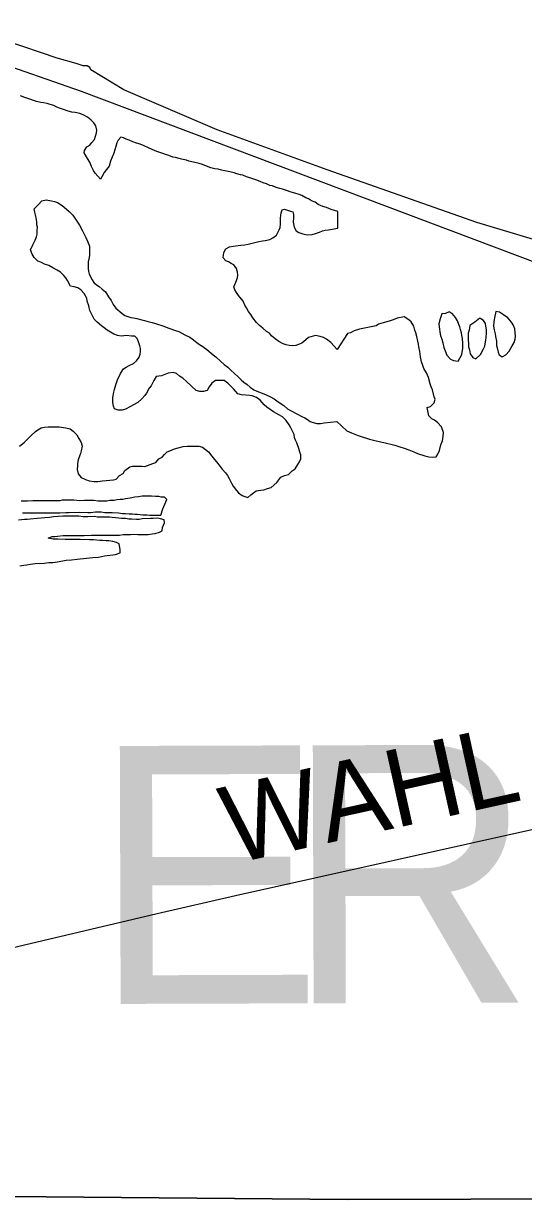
# Model space of a CAD drawing. Extents: x 0 to 34, y 0 to 22.
# Drawn here: x 5.1908 to 5.3743, y 15.4915 to 15.9232 of the extents above; entities that cross this region are included whole.
import ezdxf

# ---------------------------------------------------------------- set-up
doc = ezdxf.new("R2010")
doc.units = 0
for name, color, linetype in [('GM_X_Corporation', 7, 'Continuous'), ('GM_X_County_Road', 7, 'Continuous'), ('GM_X_County_Road_Text', 7, 'Continuous'), ('GM_X_County_Text', 7, 'Continuous'), ('GM_X_Major_Lake', 7, 'Continuous'), ('GM_X_Minor_Lake', 7, 'Continuous')]:
    doc.layers.add(name, color=color, linetype=linetype)

msp = doc.modelspace()

# ---------------------------------------------------------------- linework, layer by layer
at = {"layer": 'GM_X_Corporation'}
for points in [[(5.38169, 15.84285), (5.35716, 15.85017), (5.30223, 15.86959), (5.26187, 15.88424), (5.22763, 15.89889), (5.21554, 15.9063), (5.21511, 15.90706), (5.21418, 15.90766), (5.21273, 15.90766), (5.21009, 15.90859), (5.20311, 15.91047), (5.16555, 15.92324)], [(5.38169, 15.84285), (5.35716, 15.85017), (5.30223, 15.86959), (5.26187, 15.88424), (5.22763, 15.89889), (5.21554, 15.9063), (5.21511, 15.90706), (5.21418, 15.90766), (5.21273, 15.90766), (5.21009, 15.90859), (5.20311, 15.91047), (5.16555, 15.92324)], [(5.989, 15.49334), (5.30969, 15.49153), (4.67388, 15.49716)], [(4.67388, 15.49716), (5.30969, 15.49153), (5.989, 15.49334)], [(5.989, 15.49334), (5.30969, 15.49153), (4.67388, 15.49716)], [(4.67388, 15.49716), (5.30969, 15.49153), (5.989, 15.49334)]]:
    msp.add_lwpolyline(points, dxfattribs=at)
at = {"layer": 'GM_X_County_Road'}
msp.add_lwpolyline([(4.99042, 15.54053), (5.01244, 15.54473), (5.05212, 15.55248), (5.06734, 15.55572), (5.0976, 15.5629), (5.15811, 15.57718), (5.18231, 15.58295), (5.23982, 15.59646), (5.26858, 15.60317), (5.38392, 15.6288)], dxfattribs=at)
at = {"layer": 'GM_X_Major_Lake'}
msp.add_lwpolyline([(5.14452, 15.92196), (5.212, 15.89843), (5.39538, 15.82932)], dxfattribs=at)
msp.add_lwpolyline([(5.14452, 15.92196), (5.212, 15.89843), (5.39538, 15.82932)], dxfattribs=at)
at = {"layer": 'GM_X_Minor_Lake'}
msp.add_line((5.30611, 15.84808), (5.30613, 15.85418), dxfattribs=at)
for points in [[(5.19715, 15.89427), (5.19562, 15.89464), (5.19448, 15.89501), (5.19352, 15.89539), (5.19238, 15.89576), (5.19123, 15.89613), (5.18971, 15.89669)], [(5.30613, 15.85418), (5.30378, 15.85499), (5.30206, 15.85574), (5.30072, 15.85611), (5.29901, 15.85686), (5.29786, 15.85761), (5.29652, 15.85818), (5.29538, 15.85893), (5.29442, 15.8593), (5.2929, 15.86005), (5.29194, 15.86043), (5.29042, 15.86099), (5.28908, 15.86136), (5.28737, 15.86192), (5.28584, 15.86248), (5.28489, 15.86267), (5.28355, 15.86304), (5.28222, 15.8636), (5.28126, 15.86379), (5.27993, 15.86435), (5.27879, 15.86472), (5.27764, 15.86529), (5.27611, 15.86585), (5.27382, 15.86659), (5.27268, 15.86697), (5.27134, 15.86753), (5.27039, 15.86771), (5.26906, 15.86809), (5.2681, 15.86846), (5.26658, 15.86883), (5.26467, 15.8692), (5.26353, 15.86938), (5.2622, 15.86975), (5.26105, 15.86994), (5.25953, 15.87031), (5.258, 15.87087), (5.25648, 15.87143), (5.25533, 15.8718), (5.25324, 15.87236), (5.25152, 15.87273), (5.25057, 15.87311), (5.24885, 15.87348), (5.2479, 15.87366), (5.24657, 15.87403), (5.24561, 15.87422), (5.24409, 15.87478), (5.24294, 15.87515), (5.24199, 15.87552), (5.24008, 15.87608), (5.23913, 15.87646), (5.23665, 15.87758), (5.23512, 15.87834), (5.23359, 15.8789), (5.23226, 15.87927), (5.23092, 15.87983), (5.22959, 15.88039), (5.22844, 15.88077), (5.22749, 15.88133), (5.22654, 15.88152), (5.22559, 15.88037), (5.22503, 15.87941), (5.22466, 15.87808), (5.22391, 15.8756), (5.22279, 15.87274), (5.22224, 15.87084), (5.22129, 15.86969), (5.22035, 15.86854), (5.2196, 15.86702), (5.21904, 15.86606), (5.21808, 15.8672), (5.21712, 15.86833), (5.21654, 15.86928), (5.21577, 15.8708), (5.21519, 15.87231), (5.21423, 15.87364), (5.21307, 15.87572), (5.21325, 15.87668), (5.214, 15.87801), (5.21514, 15.87859), (5.2159, 15.87955), (5.21684, 15.88069), (5.21721, 15.88184), (5.21758, 15.88317), (5.21777, 15.88412), (5.21738, 15.88564), (5.21661, 15.88678), (5.21546, 15.88791), (5.21431, 15.88886), (5.21297, 15.88961), (5.21144, 15.89017), (5.20973, 15.89054), (5.20859, 15.89072), (5.20725, 15.8911), (5.20554, 15.89166), (5.20401, 15.89222), (5.20306, 15.89259), (5.20191, 15.89315), (5.20058, 15.89353), (5.19943, 15.8939), (5.1981, 15.89408), (5.19715, 15.89427)], [(5.19503, 15.84365), (5.19559, 15.84499), (5.19578, 15.84594), (5.19577, 15.84727), (5.19595, 15.84842), (5.19575, 15.84937), (5.19575, 15.85032), (5.19555, 15.85127), (5.19516, 15.85298), (5.19496, 15.85393), (5.19476, 15.85526), (5.19627, 15.85679), (5.19759, 15.85813), (5.19911, 15.85852), (5.20102, 15.85815), (5.20216, 15.85796), (5.2033, 15.85759), (5.20502, 15.85646), (5.20656, 15.85514), (5.20751, 15.8542), (5.20885, 15.85287), (5.21135, 15.84927), (5.21251, 15.84719), (5.21309, 15.84586), (5.21367, 15.84472), (5.21425, 15.84339), (5.21502, 15.8415), (5.21504, 15.83959), (5.21505, 15.83826), (5.21486, 15.83731), (5.21449, 15.83579), (5.21451, 15.83331), (5.21471, 15.83217), (5.21491, 15.83122), (5.21606, 15.82914), (5.21664, 15.82819), (5.2176, 15.82725), (5.21855, 15.82668), (5.2197, 15.82574), (5.22085, 15.82479), (5.222, 15.8229), (5.22297, 15.82157), (5.22374, 15.82005), (5.2247, 15.81873), (5.22699, 15.81684), (5.22795, 15.81609), (5.22909, 15.81571), (5.23024, 15.81534), (5.23119, 15.81516), (5.23234, 15.81497), (5.23424, 15.81441), (5.23519, 15.81423), (5.23691, 15.81367), (5.23805, 15.81349), (5.2392, 15.81311), (5.24225, 15.81218), (5.2432, 15.81181), (5.24416, 15.81143), (5.24663, 15.8105), (5.24778, 15.81012), (5.24892, 15.80956), (5.25007, 15.809), (5.25179, 15.80806), (5.25274, 15.80749), (5.25447, 15.80617), (5.25542, 15.80542), (5.25657, 15.80466), (5.2581, 15.80353), (5.2604, 15.80164), (5.26135, 15.80089), (5.26327, 15.79919), (5.26442, 15.79805), (5.26576, 15.79711), (5.2669, 15.79598), (5.26959, 15.79352), (5.27073, 15.79239), (5.27169, 15.79163), (5.27284, 15.79069), (5.27399, 15.78974), (5.27533, 15.7888), (5.27647, 15.78824), (5.27895, 15.7873), (5.27991, 15.78693), (5.28124, 15.78637), (5.28277, 15.78542), (5.28373, 15.78467), (5.28468, 15.7841), (5.2864, 15.78297), (5.28774, 15.78184), (5.28908, 15.78109), (5.29118, 15.77996), (5.2929, 15.77902), (5.29405, 15.77846), (5.295, 15.77789), (5.29596, 15.77714), (5.2971, 15.77676), (5.29844, 15.77639), (5.29977, 15.7764), (5.3011, 15.7766), (5.30581, 15.77711)], [(5.30592, 15.80359), (5.30355, 15.8061), (5.30202, 15.80742), (5.30088, 15.80798), (5.29973, 15.80836), (5.29802, 15.80873), (5.29536, 15.80795), (5.29441, 15.80718), (5.2929, 15.80584), (5.29176, 15.80545), (5.29081, 15.80507), (5.28967, 15.80487), (5.28834, 15.80505), (5.2872, 15.80523), (5.28605, 15.80561), (5.28452, 15.80655), (5.28318, 15.80749), (5.28184, 15.80862), (5.28108, 15.80957), (5.27993, 15.81014), (5.27859, 15.81146), (5.27744, 15.8124), (5.27629, 15.81354), (5.27495, 15.81524), (5.27418, 15.81638), (5.27341, 15.81751), (5.27264, 15.81884), (5.27206, 15.81979), (5.27148, 15.82131), (5.26975, 15.82339), (5.26899, 15.82452), (5.26841, 15.82547), (5.26802, 15.82661), (5.26877, 15.82833), (5.26933, 15.82985), (5.26951, 15.83099), (5.26931, 15.83195), (5.26892, 15.83327), (5.26796, 15.8346), (5.26701, 15.83516), (5.26605, 15.83573), (5.2651, 15.8361), (5.26414, 15.83724), (5.26432, 15.83914), (5.26507, 15.84048), (5.26639, 15.84125), (5.26772, 15.84145), (5.27058, 15.84184), (5.27191, 15.84204), (5.27324, 15.84224), (5.27722, 15.84322), (5.27855, 15.84342), (5.2795, 15.84361), (5.28121, 15.844), (5.28235, 15.84458), (5.28368, 15.84554), (5.28461, 15.84745), (5.28499, 15.8484), (5.28517, 15.84954), (5.28516, 15.85088), (5.28515, 15.85183), (5.28533, 15.85373), (5.2857, 15.85487), (5.28665, 15.85507), (5.28875, 15.85432), (5.2897, 15.85414), (5.2899, 15.85319), (5.28991, 15.85205), (5.28973, 15.85033), (5.29013, 15.84843), (5.2909, 15.84711), (5.29185, 15.84654), (5.29338, 15.84598), (5.2949, 15.84561), (5.2968, 15.84581), (5.29794, 15.8462), (5.29946, 15.84659), (5.3006, 15.84717), (5.30155, 15.84736), (5.30269, 15.84756), (5.30611, 15.84808)], [(5.28836, 15.77595), (5.2872, 15.77746), (5.28586, 15.77879), (5.28452, 15.77954), (5.28261, 15.78067), (5.28013, 15.78236), (5.27917, 15.78331), (5.27764, 15.78501), (5.2763, 15.78595), (5.27477, 15.78652), (5.27382, 15.7867), (5.27077, 15.78687), (5.26944, 15.78724), (5.2679, 15.78913), (5.26675, 15.79027), (5.2658, 15.79121), (5.26446, 15.79216), (5.26237, 15.79214), (5.26122, 15.79214), (5.2599, 15.79118), (5.25896, 15.78984), (5.25821, 15.7885), (5.25688, 15.78811), (5.25555, 15.78811), (5.25421, 15.78848), (5.25057, 15.79188), (5.24923, 15.79301), (5.24809, 15.79377), (5.24694, 15.79471), (5.24579, 15.79508), (5.24389, 15.79488), (5.24143, 15.79391), (5.23952, 15.79371), (5.23858, 15.79219), (5.23765, 15.79028), (5.23689, 15.78932), (5.23595, 15.7876), (5.23539, 15.78665), (5.23425, 15.7855), (5.23274, 15.78416), (5.23123, 15.7832), (5.23009, 15.78262), (5.22819, 15.78166), (5.22706, 15.78127), (5.22553, 15.78126), (5.2242, 15.78182), (5.22381, 15.78277), (5.22361, 15.7841), (5.2236, 15.786), (5.22396, 15.78791), (5.22415, 15.78886), (5.22471, 15.79058), (5.22526, 15.79248), (5.22639, 15.79477), (5.22752, 15.79649), (5.22847, 15.79707), (5.2296, 15.79764), (5.23112, 15.79842), (5.23225, 15.79937), (5.2332, 15.80071), (5.23357, 15.80186), (5.23375, 15.80281), (5.23374, 15.80395), (5.23355, 15.8049), (5.23297, 15.80642), (5.23258, 15.80756), (5.23162, 15.8085), (5.23048, 15.80849), (5.22857, 15.80867), (5.22667, 15.80847), (5.22534, 15.80865), (5.224, 15.80921), (5.22152, 15.81072), (5.22037, 15.81147), (5.21942, 15.81223), (5.21789, 15.81355), (5.21674, 15.81469), (5.21519, 15.81791), (5.2148, 15.81962), (5.21422, 15.82133), (5.21402, 15.82247), (5.21305, 15.82417), (5.2119, 15.8255), (5.21076, 15.82625), (5.20942, 15.82662), (5.20809, 15.82681), (5.20693, 15.82889), (5.20635, 15.82984), (5.20559, 15.83079), (5.20444, 15.83192), (5.2031, 15.83267), (5.20157, 15.83361), (5.20004, 15.83436), (5.19852, 15.83493), (5.19737, 15.83549), (5.19604, 15.83605), (5.1947, 15.83737), (5.19393, 15.83851), (5.19334, 15.84022), (5.19428, 15.84194), (5.19503, 15.84365)], [(5.30581, 15.77711), (5.30944, 15.77374), (5.31114, 15.77297), (5.31361, 15.772), (5.31551, 15.77141), (5.31664, 15.77102), (5.31778, 15.77064), (5.32025, 15.77005), (5.3231, 15.76945), (5.32709, 15.76847), (5.32898, 15.76789), (5.3305, 15.7673), (5.33221, 15.76672), (5.33411, 15.76595), (5.33543, 15.76537), (5.33809, 15.76458), (5.33961, 15.76419), (5.34094, 15.76399), (5.34227, 15.76417), (5.34285, 15.76512), (5.34343, 15.76645), (5.34402, 15.76853), (5.3446, 15.77005), (5.3448, 15.77176), (5.345, 15.77309), (5.34425, 15.77519), (5.34274, 15.77672), (5.34161, 15.77768), (5.34066, 15.77807), (5.33953, 15.77922), (5.33898, 15.78227), (5.34013, 15.78264), (5.34147, 15.78396), (5.34186, 15.78529), (5.34148, 15.78624), (5.34093, 15.78872), (5.34037, 15.78987), (5.34, 15.79101), (5.33944, 15.7933), (5.3387, 15.79502), (5.33776, 15.79654), (5.33738, 15.79769), (5.33682, 15.79902), (5.33646, 15.80093), (5.33628, 15.80283), (5.33591, 15.80455), (5.33573, 15.8055), (5.33555, 15.80664), (5.33518, 15.80836), (5.33481, 15.80969), (5.33444, 15.81065), (5.33407, 15.81217), (5.33313, 15.8137), (5.33218, 15.81447), (5.33048, 15.81562), (5.328, 15.81507), (5.32648, 15.81451), (5.32533, 15.81414), (5.32419, 15.81377), (5.32285, 15.8134), (5.32114, 15.81284), (5.32018, 15.81228), (5.31656, 15.81154), (5.31409, 15.81099), (5.31218, 15.81043), (5.31084, 15.80968), (5.3097, 15.8095), (5.30592, 15.80359)], [(5.34378, 15.81483), (5.3432, 15.81305), (5.34339, 15.81191), (5.34375, 15.80924), (5.34393, 15.80829), (5.3443, 15.80734), (5.34467, 15.806), (5.34504, 15.80429), (5.3456, 15.80314), (5.34616, 15.80143), (5.34748, 15.80008), (5.34862, 15.79951), (5.35033, 15.7993), (5.35091, 15.80044), (5.35168, 15.80176), (5.35208, 15.80404), (5.35209, 15.80576), (5.35191, 15.80766), (5.35173, 15.8088), (5.35155, 15.80975), (5.35118, 15.8109), (5.35099, 15.81185), (5.35062, 15.8128), (5.35006, 15.81414), (5.34931, 15.81529), (5.34818, 15.81682), (5.34704, 15.8174), (5.3457, 15.81684), (5.34437, 15.81666)], [(5.34437, 15.81666), (5.34378, 15.81483)], [(5.35643, 15.81366), (5.35461, 15.81239), (5.35441, 15.81068), (5.35402, 15.80955), (5.35401, 15.80859), (5.354, 15.80707), (5.35418, 15.80574), (5.35417, 15.8046), (5.35454, 15.80345), (5.35472, 15.80193), (5.35567, 15.80059), (5.3568, 15.8002), (5.35853, 15.80171), (5.35968, 15.8038), (5.36007, 15.80474), (5.36027, 15.80569), (5.36047, 15.80702), (5.36066, 15.80797), (5.36068, 15.80969), (5.36069, 15.81083), (5.36051, 15.81216), (5.36032, 15.81311), (5.35957, 15.81426), (5.35862, 15.81484), (5.35824, 15.81503)], [(5.35824, 15.81503), (5.35643, 15.81366)], [(5.36556, 15.81723), (5.36549, 15.81726), (5.36416, 15.81746), (5.36377, 15.81575), (5.36337, 15.81385), (5.36336, 15.81214), (5.36354, 15.8108), (5.36391, 15.80928), (5.36409, 15.80833), (5.36446, 15.80661), (5.36445, 15.80509), (5.36463, 15.80414), (5.365, 15.80261), (5.36537, 15.80166), (5.36651, 15.80089), (5.36785, 15.80164), (5.369, 15.80296), (5.37015, 15.80486), (5.37092, 15.80618), (5.37131, 15.80732), (5.37132, 15.80846), (5.37115, 15.81113), (5.3705, 15.81259)], [(5.3705, 15.81259), (5.37021, 15.81323), (5.36946, 15.81418), (5.36852, 15.81514), (5.367, 15.8163), (5.36556, 15.81723)], [(5.18929, 15.7681), (5.19099, 15.76944), (5.19345, 15.77193), (5.19515, 15.77346), (5.1961, 15.77404), (5.19723, 15.77481), (5.19856, 15.775), (5.19989, 15.7752), (5.2018, 15.77521), (5.20275, 15.77522), (5.20389, 15.77523), (5.20636, 15.77486), (5.20789, 15.77449), (5.20904, 15.77355), (5.21038, 15.77223), (5.21115, 15.7709), (5.21192, 15.76938), (5.21231, 15.76805), (5.21194, 15.76634), (5.21176, 15.76539), (5.21138, 15.76443), (5.21082, 15.7631), (5.21064, 15.76176), (5.21065, 15.76081), (5.21047, 15.75948), (5.21086, 15.75796), (5.21201, 15.75664), (5.21354, 15.75589), (5.21487, 15.75532), (5.21678, 15.75514), (5.21811, 15.75515), (5.21982, 15.75535), (5.22381, 15.75576), (5.22476, 15.75596), (5.22608, 15.7573), (5.22741, 15.75806), (5.22797, 15.75921), (5.22987, 15.76055), (5.23082, 15.76075), (5.23329, 15.76076), (5.23424, 15.76077), (5.23538, 15.76059), (5.23633, 15.76097), (5.23823, 15.76175), (5.23937, 15.76213), (5.2405, 15.76347), (5.24164, 15.76405), (5.24258, 15.76501), (5.24353, 15.76596), (5.24448, 15.76635), (5.24618, 15.76712), (5.24751, 15.76751), (5.24941, 15.7679), (5.25093, 15.7681), (5.25226, 15.76811), (5.25359, 15.76812), (5.25512, 15.76813), (5.25645, 15.76776), (5.2576, 15.76681), (5.25875, 15.76606), (5.2599, 15.76436), (5.26086, 15.76322), (5.26163, 15.76227), (5.26297, 15.76057), (5.26374, 15.75962), (5.26489, 15.7583), (5.26566, 15.75735), (5.26623, 15.75622), (5.2672, 15.75451), (5.26778, 15.75337), (5.26893, 15.75186), (5.2697, 15.75091), (5.27104, 15.74997), (5.27199, 15.74959), (5.27313, 15.74922), (5.27427, 15.75018), (5.27522, 15.75095), (5.27616, 15.75171), (5.27787, 15.75191), (5.27901, 15.75211), (5.28034, 15.7525), (5.28167, 15.75289), (5.28375, 15.7548), (5.28526, 15.75671), (5.28659, 15.75729), (5.2881, 15.75768), (5.28943, 15.75902), (5.29056, 15.75979), (5.2915, 15.76132), (5.29207, 15.76227), (5.29263, 15.76342), (5.29262, 15.76494), (5.29223, 15.76589), (5.29184, 15.76722), (5.29107, 15.76931), (5.29068, 15.77025), (5.29029, 15.7712), (5.29009, 15.77234), (5.28893, 15.77481), (5.28836, 15.77595)], [(5.19041, 15.74357), (5.19194, 15.74358), (5.1946, 15.74359), (5.19574, 15.7436), (5.19688, 15.74361), (5.1984, 15.74362), (5.19936, 15.74362), (5.20107, 15.74363), (5.20202, 15.74364), (5.20316, 15.74365), (5.20411, 15.74365), (5.20639, 15.74367), (5.20754, 15.74367), (5.21153, 15.74389), (5.21439, 15.74372), (5.21534, 15.74372), (5.21724, 15.74392), (5.21933, 15.74394), (5.22066, 15.74376), (5.22219, 15.74377), (5.22333, 15.74377), (5.22561, 15.7436), (5.22713, 15.74342), (5.22828, 15.74342), (5.22961, 15.74324), (5.23075, 15.74325), (5.2317, 15.74306), (5.23265, 15.74307), (5.23456, 15.74289), (5.23608, 15.7429), (5.23722, 15.74272), (5.23836, 15.74273), (5.24008, 15.74274), (5.24122, 15.74274), (5.24196, 15.74503), (5.24346, 15.74846), (5.2425, 15.74941), (5.24136, 15.7494), (5.24041, 15.74959), (5.23927, 15.74958), (5.23774, 15.74976), (5.23565, 15.74975), (5.23432, 15.74974), (5.23299, 15.74954), (5.23166, 15.74934), (5.22995, 15.74895), (5.22824, 15.74875), (5.22729, 15.74855), (5.22634, 15.74855), (5.22501, 15.74835), (5.22406, 15.74815), (5.22253, 15.74814), (5.22139, 15.74795), (5.22006, 15.74794), (5.21911, 15.74793), (5.21816, 15.74793), (5.21664, 15.74811), (5.21492, 15.74809), (5.21321, 15.74808), (5.2115, 15.74807), (5.20922, 15.74825), (5.20807, 15.74824), (5.20617, 15.74823), (5.20503, 15.74822), (5.20408, 15.74803), (5.20199, 15.74801), (5.20104, 15.74801)], [(5.20104, 15.74801), (5.19932, 15.748), (5.19742, 15.74799), (5.19571, 15.74798), (5.19419, 15.74796), (5.19229, 15.74795), (5.19114, 15.74795), (5.19, 15.74794)], [(5.2144, 15.7422), (5.21268, 15.74218), (5.21116, 15.74236), (5.20983, 15.74236), (5.20526, 15.74233), (5.20184, 15.74212), (5.20032, 15.74192), (5.19861, 15.74172), (5.19728, 15.74171), (5.19576, 15.74151), (5.19328, 15.7413), (5.19214, 15.7411), (5.19119, 15.7411), (5.18891, 15.74089)], [(5.18941, 15.72416), (5.19093, 15.72436), (5.19207, 15.72455), (5.1934, 15.72475), (5.19511, 15.72495), (5.19834, 15.72516), (5.20006, 15.72536), (5.20158, 15.72537), (5.20329, 15.72557), (5.20652, 15.72617), (5.20842, 15.72637), (5.21051, 15.72657), (5.21621, 15.72718), (5.2183, 15.72738), (5.22059, 15.72778), (5.22458, 15.72837), (5.22629, 15.72895), (5.22628, 15.73009), (5.22588, 15.73218), (5.22493, 15.73275), (5.22359, 15.73312), (5.22207, 15.7333), (5.22112, 15.7333), (5.21978, 15.73348), (5.21883, 15.73347), (5.21655, 15.73365), (5.21503, 15.73364), (5.2116, 15.73381), (5.20989, 15.7338), (5.20723, 15.73378), (5.20608, 15.73377), (5.20342, 15.73395), (5.20171, 15.73393), (5.1998, 15.7343), (5.20132, 15.73488), (5.20227, 15.73489), (5.20322, 15.73509), (5.20531, 15.73529), (5.20645, 15.7353), (5.20798, 15.73531), (5.20931, 15.73531), (5.21178, 15.73533), (5.21311, 15.73534), (5.21578, 15.73536), (5.21749, 15.73537), (5.22091, 15.73539), (5.22243, 15.7354), (5.22605, 15.73542), (5.22738, 15.73562), (5.22871, 15.73563), (5.23004, 15.73563), (5.23099, 15.73583), (5.23271, 15.73565), (5.23385, 15.73566), (5.23556, 15.73567), (5.23651, 15.73567), (5.23803, 15.73587), (5.23917, 15.73607), (5.24069, 15.73646), (5.24164, 15.73704), (5.24182, 15.73818), (5.24257, 15.7399), (5.24237, 15.74104), (5.24104, 15.74141), (5.24008, 15.74159), (5.23837, 15.74158), (5.23742, 15.74158), (5.23438, 15.74137), (5.23324, 15.74117), (5.23229, 15.74116), (5.23038, 15.74134), (5.22943, 15.74134), (5.22829, 15.74152), (5.22677, 15.74151), (5.22581, 15.7417), (5.22334, 15.74187), (5.22239, 15.74205), (5.2201, 15.74204), (5.21801, 15.74203), (5.21687, 15.74221), (5.2144, 15.7422)]]:
    msp.add_lwpolyline(points, dxfattribs=at)

# ---------------------------------------------------------------- texts
at = {"layer": 'GM_X_County_Road_Text'}
msp.add_text('WAHL', height=0.028409, rotation=12.4793, dxfattribs=at).set_placement((5.2673, 15.61456))
at = {"layer": 'GM_X_County_Text'}
for s, rotation, p in [('R', 0.1843, (5.2869, 15.56352)), ('E', 0.1851, (5.21607, 15.56329))]:
    msp.add_text(s, height=0.0947, rotation=rotation, dxfattribs=at).set_placement(p)

doc.saveas('drawing.dxf')
